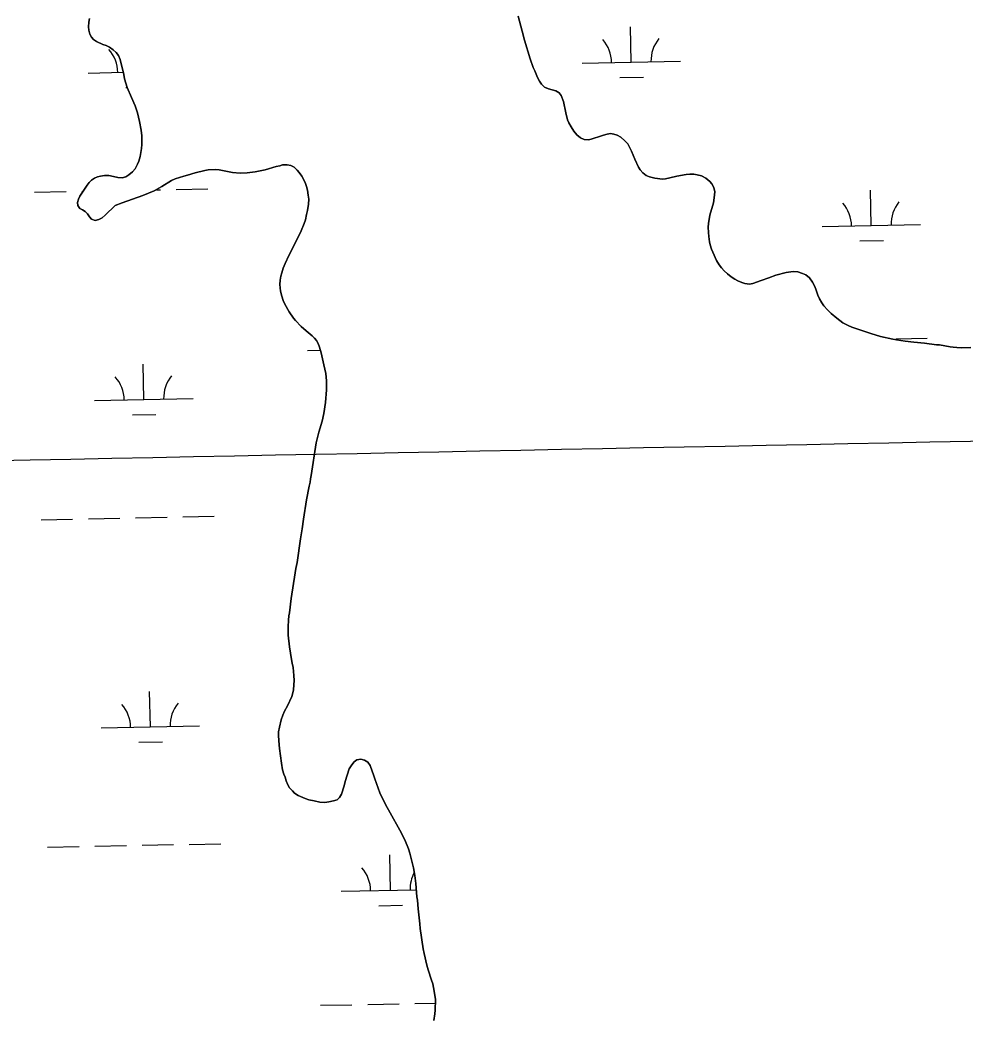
# Model space of a CAD drawing. Extents: x 3989314 to 4027622, y 243956 to 270014.
# Drawn here: x 4006242 to 4007202, y 255141 to 256153 of the extents above; entities that cross this region are included whole.
import ezdxf

# ---------------------------------------------------------------- set-up
doc = ezdxf.new("R2010")
doc.units = 0
for name, color, linetype in [('V-GRID-MAJR', 7, 'Continuous'), ('V-RIVR-EDGE', 7, 'Continuous'), ('V-WETL-SWMP', 7, 'Continuous')]:
    doc.layers.add(name, color=color, linetype=linetype)

msp = doc.modelspace()

# ---------------------------------------------------------------- linework, layer by layer
at = {"layer": 'V-GRID-MAJR'}
msp.add_spline([(3993497.6, 255455.7), (3998815.3, 255559.8), (4004133, 255664.6), (4009450.7, 255770.2), (4014768.4, 255876.5), (4020086, 255983.7), (4025403.7, 256091.6)], degree=3, dxfattribs=at)
at = {"layer": 'V-RIVR-EDGE'}
for points in [[(4006361.1, 256006.9), (4006362.2, 256010), (4006363.7, 256014.6), (4006365.1, 256023), (4006365.5, 256026.8), (4006365.5, 256032.1), (4006365.2, 256035.8), (4006364.6, 256041.3), (4006363, 256050.3), (4006360.8, 256059.1), (4006358.5, 256066.1), (4006355, 256074.8), (4006350.6, 256084.8), (4006347.9, 256093.6), (4006347, 256097.9), (4006343.2, 256113.3), (4006341.6, 256117.3), (4006339.3, 256120.2), (4006336.2, 256123.2), (4006332.4, 256125.7), (4006329.2, 256127.5), (4006325.7, 256128.6), (4006319.2, 256131.5), (4006316.3, 256133.6), (4006314.1, 256135.8), (4006312.4, 256139.1), (4006311.4, 256143), (4006311.1, 256146.3), (4006311.4, 256151), (4006312.1, 256154.8)], [(4006747.7, 256157.2), (4006751.8, 256141.9), (4006754, 256133), (4006759.9, 256113.8), (4006762.8, 256105.2), (4006764.6, 256101.7), (4006767.4, 256094.8), (4006769.2, 256091.2), (4006771.3, 256088.1), (4006774.4, 256085.1), (4006778.4, 256083.4), (4006786, 256081.5), (4006789.4, 256079.3), (4006791.3, 256076.8), (4006793.7, 256070.5), (4006796, 256058.9), (4006797.9, 256052), (4006799.1, 256048.8), (4006801.5, 256044.7), (4006804.3, 256040.6), (4006807.4, 256036.8), (4006811, 256033.7), (4006814.9, 256032.1), (4006819.5, 256031.7), (4006822.9, 256032.5), (4006831.2, 256035.5), (4006834.3, 256036.4), (4006838, 256037.4), (4006841.5, 256037.9), (4006844.9, 256037.3), (4006848.1, 256036.3), (4006852.1, 256034.2), (4006856, 256030.7), (4006859.1, 256027.5), (4006862.7, 256020.1), (4006866.2, 256011.9), (4006870.1, 256003.9), (4006871.8, 256001), (4006874.4, 255998.1), (4006877.7, 255995.3), (4006881.1, 255993.9), (4006886.4, 255992.6), (4006894.3, 255991.6), (4006897.4, 255992), (4006901.7, 255992.9), (4006908.9, 255994.8), (4006918.4, 255996.5), (4006922.1, 255996.9), (4006926.1, 255996.7), (4006929.5, 255996.2), (4006933.8, 255995), (4006938.4, 255992.8), (4006942.4, 255989.3), (4006944.4, 255987), (4006946.6, 255983.1), (4006947.5, 255978.9), (4006946.8, 255972.8), (4006946.1, 255967.6), (4006942.3, 255955)], [(4006548.4, 255745.7), (4006550.1, 255753.6), (4006551.9, 255764.7), (4006553, 255777.8), (4006552.8, 255787), (4006552.2, 255794.3), (4006550.4, 255803.1), (4006549.5, 255806.1), (4006547.7, 255815.2), (4006546, 255821.1), (4006544.6, 255824.8), (4006542.8, 255827.7), (4006540.6, 255830.3), (4006538.4, 255832.5), (4006532.3, 255837.5), (4006527.1, 255842), (4006521.6, 255848.1), (4006519.6, 255850.5), (4006515.2, 255856.9), (4006510.6, 255864.8), (4006509, 255868.4), (4006507.5, 255872.9), (4006506.3, 255877.9), (4006505.5, 255884.8), (4006505.9, 255889.2), (4006506.6, 255893.3), (4006507.5, 255896.7), (4006509.1, 255901.4), (4006510.9, 255905.9), (4006514.6, 255914.2), (4006523.4, 255931.3), (4006527.2, 255939.2), (4006530.3, 255946.7), (4006531.5, 255950.4), (4006532.8, 255955.7), (4006533.7, 255960), (4006534.7, 255966.2), (4006535, 255971.4), (4006534.5, 255975.5), (4006533.6, 255980.6), (4006532.7, 255984.1), (4006531.2, 255988.4), (4006527.8, 255994.6), (4006525.2, 255998.3), (4006523.1, 256000.9), (4006520, 256003.8), (4006516.6, 256005.5), (4006513, 256006.4), (4006508.3, 256006.1), (4006505.4, 256005.3), (4006501.7, 256004.7), (4006490.5, 256001.3), (4006487.4, 256000.6), (4006480.4, 255999.1), (4006472.2, 255998), (4006465.4, 255997.9), (4006457.5, 255998.6), (4006443.8, 256001.1), (4006440.1, 256001.4), (4006432.6, 256001), (4006429.3, 256000.5), (4006419.6, 255998), (4006411.9, 255995.7), (4006407.9, 255994.8), (4006399.2, 255992.1), (4006395.5, 255990.4), (4006385.8, 255984.1), (4006378, 255979.7), (4006366.4, 255975), (4006345.3, 255967.8), (4006338.4, 255964.8), (4006328.2, 255955.1), (4006325, 255952.4), (4006321.7, 255950.8), (4006317.9, 255949.8), (4006314.3, 255951.1), (4006312.2, 255953.4), (4006310.2, 255956.3), (4006307.7, 255959), (4006305.1, 255960.7), (4006302.3, 255961.9), (4006300.3, 255965), (4006300.1, 255968.1), (4006301, 255971.2), (4006302.5, 255974.4), (4006309.8, 255985.5), (4006311.9, 255988.3), (4006314.2, 255990.6), (4006317.2, 255992.8), (4006320.2, 255994.1), (4006323.5, 255994.8), (4006327.3, 255995.5), (4006331.9, 255995.4), (4006336.5, 255994.4), (4006340.9, 255993.3), (4006345.4, 255993.1), (4006349.2, 255994.2), (4006352.1, 255996.1), (4006355.8, 255999.1), (4006358.6, 256002.2), (4006361.1, 256006.9)], [(4006942.3, 255955), (4006941, 255946.6), (4006940.7, 255943), (4006941, 255937.4), (4006941.4, 255933.4), (4006942.1, 255928.1), (4006942.8, 255925.1), (4006944.2, 255920.5), (4006945.4, 255917.4), (4006949.3, 255909.2), (4006952, 255904.7), (4006954.2, 255901.7), (4006957.1, 255898.6), (4006960.5, 255895.4), (4006964.1, 255892.5), (4006967.7, 255890.2), (4006970.9, 255888.5), (4006975, 255886.7), (4006978, 255885.8), (4006982.6, 255885), (4006986.1, 255885.8), (4006994.4, 255888.6), (4007002.2, 255891.6), (4007009.6, 255894.2), (4007019.8, 255897), (4007027, 255897.8), (4007031.7, 255897.4), (4007036.6, 255896), (4007039.8, 255894.5), (4007043.5, 255891.4), (4007046.7, 255887), (4007049, 255882.8), (4007050.6, 255879), (4007052.1, 255873.9), (4007053.7, 255870.2), (4007056.1, 255865.9), (4007058.1, 255862.9), (4007061.8, 255858.8), (4007065.6, 255855.2), (4007071.4, 255850.5), (4007077.7, 255845.8), (4007082.9, 255843), (4007086.7, 255841.4), (4007106.1, 255835), (4007115.8, 255831.8), (4007128.4, 255829.1), (4007132.2, 255828.5), (4007140.9, 255827.2), (4007149.7, 255826.1), (4007160.4, 255825.2), (4007172.7, 255823.5), (4007175.8, 255823.3), (4007186.7, 255821.4), (4007189.7, 255821), (4007193.5, 255820.8), (4007198.2, 255820.5), (4007207.5, 255820.8)], [(4006661.9, 255137), (4006662.9, 255143.8), (4006663.4, 255147.6), (4006663.6, 255158.5), (4006662.3, 255167), (4006661, 255174.2), (4006659.8, 255178.1), (4006656.2, 255188.6), (4006654.9, 255193.3), (4006653.8, 255197.7), (4006653.3, 255200.8), (4006652.2, 255205.1), (4006651.3, 255209.8), (4006648.1, 255230.7), (4006647.7, 255235.3), (4006646, 255250.4), (4006645.4, 255259.4), (4006644.9, 255262.7), (4006643.6, 255276.1), (4006642.6, 255284.4), (4006641.3, 255292.2), (4006637.5, 255306.9), (4006636.1, 255311.6), (4006632.6, 255320.6), (4006627.6, 255330.5), (4006617.5, 255348), (4006613, 255356.4), (4006607.3, 255368.2), (4006602, 255382.7), (4006601.1, 255385.6), (4006597.2, 255396), (4006594.8, 255399.4), (4006591.5, 255401.6), (4006587.9, 255402.6), (4006583.9, 255402), (4006581.2, 255400), (4006578.6, 255396.9), (4006575.9, 255392.6), (4006572, 255379.8), (4006570.9, 255375.3), (4006568.2, 255367), (4006566.1, 255363.5), (4006563.7, 255361.3), (4006560.1, 255360.2), (4006555.4, 255359.1), (4006551.4, 255358.6), (4006546.3, 255359), (4006540.3, 255360.1), (4006535, 255361.4), (4006531.2, 255362.5), (4006524.1, 255365.5), (4006520.6, 255368), (4006518.3, 255370.3), (4006515.5, 255373.4), (4006513.7, 255376.4), (4006512.1, 255380.5), (4006510.9, 255384.3), (4006509.7, 255387.3), (4006508.4, 255391.8), (4006507.1, 255398.6), (4006505.2, 255413.4), (4006504.6, 255421), (4006504.3, 255426.9), (4006504.3, 255430.2), (4006505.1, 255435), (4006506.9, 255442.5), (4006508.6, 255447.1), (4006510.4, 255451.2), (4006513.4, 255456.7), (4006517.6, 255466.3), (4006518.8, 255470), (4006519.4, 255473.1), (4006519.9, 255478.2), (4006520, 255482.6), (4006519.8, 255487.5), (4006519, 255495.7), (4006518.2, 255500.1), (4006517.3, 255503.7), (4006515.3, 255516.5), (4006514.1, 255528.4), (4006514, 255536.8), (4006514.2, 255543.8), (4006514.6, 255548.1), (4006515.3, 255551.1), (4006517.2, 255565.9), (4006521.1, 255591.7), (4006521.7, 255596.1), (4006523.1, 255602.3), (4006526.6, 255626.4), (4006528.4, 255636.6), (4006529.7, 255646.3), (4006532.8, 255666), (4006535.2, 255679.7), (4006536.2, 255683.8), (4006536.6, 255687.2), (4006537.5, 255690.8), (4006542.6, 255723.7), (4006545.3, 255734.8), (4006548.4, 255745.7)]]:
    msp.add_lwpolyline(points, dxfattribs=at)
at = {"layer": 'V-WETL-SWMP'}
for p, q in [((4006862.6, 256110.5), (4006861.9, 256146.5)), ((4006812.6, 256109.5), (4006912.6, 256111.5)), ((4006310.8, 256099.5), (4006346.4, 256100.3)), ((4006850.9, 256094.9), (4006874.9, 256095.4)), ((4006349.1, 256084.9), (4006350.6, 256084.9)), ((4006256.4, 255978.4), (4006288.4, 255979)), ((4006304.4, 255979.3), (4006305.8, 255979.4)), ((4006380.1, 255980.8), (4006384.3, 255980.9)), ((4006400.3, 255981.2), (4006432.3, 255981.9)), ((4007106.4, 255944.6), (4007105.7, 255980.5)), ((4007056.4, 255943.6), (4007156.4, 255945.6)), ((4007094.7, 255928.9), (4007118.7, 255929.4)), ((4007131.3, 255829.6), (4007163.3, 255830.2)), ((4006533.5, 255817.7), (4006546.9, 255818)), ((4006367.4, 255767.9), (4006366.7, 255803.9)), ((4006317.4, 255766.9), (4006417.4, 255768.9)), ((4006355.7, 255752.3), (4006379.7, 255752.7)), ((4006359, 255647.7), (4006391, 255648.3)), ((4006407, 255648.6), (4006439, 255649.3)), ((4006263, 255645.8), (4006295, 255646.4)), ((4006311, 255646.7), (4006343, 255647.4)), ((4006374.1, 255435.3), (4006373.3, 255471.3)), ((4006324.1, 255434.3), (4006424, 255436.3)), ((4006362.4, 255419.7), (4006386.4, 255420.1)), ((4006269.6, 255313.1), (4006301.6, 255313.8)), ((4006317.6, 255314.1), (4006349.6, 255314.7)), ((4006365.6, 255315.1), (4006397.6, 255315.7)), ((4006413.6, 255316), (4006445.6, 255316.7)), ((4006617.9, 255269.3), (4006617.2, 255305.3)), ((4006567.9, 255268.3), (4006644.2, 255269.9)), ((4006606.2, 255253.7), (4006630.2, 255254.1)), ((4006546.8, 255152.5), (4006578.8, 255153.1)), ((4006594.8, 255153.4), (4006626.8, 255154.1)), ((4006642.8, 255154.4), (4006663.5, 255154.8))]:
    msp.add_line(p, q, dxfattribs=at)
for points in [[(4006312.1, 256154.8), (4006311.4, 256151), (4006311.1, 256146.3), (4006311.4, 256143), (4006312.4, 256139.1), (4006314.1, 256135.8), (4006316.3, 256133.6), (4006319.2, 256131.5), (4006325.7, 256128.6), (4006329.2, 256127.5), (4006332.4, 256125.7), (4006336.2, 256123.2), (4006339.3, 256120.2), (4006341.6, 256117.3), (4006343.2, 256113.3), (4006347, 256097.9), (4006347.9, 256093.6), (4006350.6, 256084.8), (4006355, 256074.8), (4006358.5, 256066.1), (4006360.8, 256059.1), (4006363, 256050.3), (4006364.6, 256041.3), (4006365.2, 256035.8), (4006365.5, 256032.1), (4006365.5, 256026.8), (4006365.1, 256023), (4006363.7, 256014.6), (4006362.2, 256010), (4006361.1, 256006.9), (4006358.6, 256002.2), (4006355.8, 255999.1), (4006352.1, 255996.1), (4006349.2, 255994.2), (4006345.4, 255993.1), (4006340.9, 255993.3), (4006336.5, 255994.4), (4006331.9, 255995.4), (4006327.3, 255995.5), (4006323.5, 255994.8), (4006320.2, 255994.1), (4006317.2, 255992.8), (4006314.2, 255990.6), (4006311.9, 255988.3), (4006309.8, 255985.5), (4006302.5, 255974.4), (4006301, 255971.2), (4006300.1, 255968.1), (4006300.3, 255965), (4006302.3, 255961.9), (4006305.1, 255960.7), (4006307.7, 255959), (4006310.2, 255956.3), (4006312.2, 255953.4), (4006314.3, 255951.1), (4006317.9, 255949.8), (4006321.7, 255950.8), (4006325, 255952.4), (4006328.2, 255955.1), (4006338.4, 255964.8), (4006345.2, 255967.8), (4006366.4, 255975), (4006378, 255979.7), (4006385.8, 255984.1), (4006395.5, 255990.4), (4006399.2, 255992.1), (4006407.9, 255994.8), (4006411.9, 255995.7), (4006419.6, 255998), (4006429.3, 256000.5), (4006432.6, 256001), (4006440.1, 256001.4), (4006443.8, 256001.1), (4006457.5, 255998.6), (4006465.4, 255997.9), (4006472.2, 255998), (4006480.4, 255999.1), (4006487.4, 256000.6), (4006490.5, 256001.3), (4006501.7, 256004.7), (4006505.4, 256005.3), (4006508.4, 256006.1)], [(4006767.4, 256094.8), (4006764.6, 256101.7), (4006762.8, 256105.2), (4006759.9, 256113.8), (4006754, 256133), (4006751.8, 256141.9), (4006747.7, 256157.2)], [(4007149.7, 255826.1), (4007140.9, 255827.2), (4007132.2, 255828.5), (4007128.4, 255829.1), (4007115.8, 255831.8), (4007106.1, 255835), (4007086.7, 255841.4), (4007082.9, 255843), (4007077.7, 255845.8), (4007071.4, 255850.5), (4007065.6, 255855.2), (4007061.8, 255858.8), (4007058.1, 255862.9), (4007056.1, 255865.9), (4007053.7, 255870.2), (4007052.1, 255873.9), (4007050.6, 255879), (4007049, 255882.8), (4007046.7, 255887), (4007043.5, 255891.4), (4007039.8, 255894.5), (4007036.6, 255896), (4007031.7, 255897.4), (4007027, 255897.8), (4007019.8, 255897), (4007009.6, 255894.2), (4007002.2, 255891.6), (4006994.4, 255888.6), (4006986.1, 255885.8), (4006982.6, 255885), (4006978, 255885.8), (4006975, 255886.7), (4006970.9, 255888.5), (4006967.7, 255890.2), (4006964.1, 255892.5), (4006960.5, 255895.4), (4006957.1, 255898.6), (4006954.2, 255901.7), (4006952, 255904.7), (4006949.3, 255909.2), (4006945.4, 255917.4), (4006944.2, 255920.5), (4006942.8, 255925.1), (4006942.1, 255928.1), (4006941.4, 255933.4), (4006941, 255937.4), (4006940.7, 255943), (4006941, 255946.6), (4006942.3, 255955), (4006946.1, 255967.6), (4006946.8, 255972.8), (4006947.5, 255978.9), (4006946.6, 255983.1), (4006944.4, 255987), (4006942.5, 255989.3), (4006938.4, 255992.8), (4006933.8, 255995), (4006929.5, 255996.2), (4006926.1, 255996.7), (4006922.1, 255996.9), (4006918.4, 255996.5), (4006908.9, 255994.8), (4006901.7, 255992.9), (4006897.4, 255992), (4006894.3, 255991.6), (4006886.4, 255992.6), (4006881.1, 255993.9), (4006877.7, 255995.3), (4006874.4, 255998.1), (4006871.8, 256001), (4006870.1, 256003.9), (4006866.2, 256011.9), (4006862.7, 256020.1), (4006859.1, 256027.5), (4006856, 256030.7), (4006852.1, 256034.2), (4006848.1, 256036.3), (4006844.9, 256037.3), (4006841.5, 256037.9), (4006838, 256037.4), (4006834.3, 256036.4), (4006831.2, 256035.5), (4006822.9, 256032.5), (4006819.5, 256031.7), (4006814.9, 256032.1), (4006811, 256033.7), (4006807.4, 256036.8), (4006804.3, 256040.6), (4006801.5, 256044.7), (4006799.1, 256048.8), (4006797.9, 256052), (4006796, 256058.9), (4006793.7, 256070.5), (4006791.3, 256076.8), (4006789.4, 256079.3), (4006786, 256081.5), (4006778.4, 256083.4), (4006774.4, 256085.1), (4006771.3, 256088.1), (4006769.2, 256091.2), (4006767.4, 256094.8)], [(4006508.4, 256006.1), (4006513, 256006.4), (4006516.6, 256005.5), (4006520, 256003.8), (4006523.1, 256000.9), (4006525.2, 255998.3), (4006527.8, 255994.6), (4006531.2, 255988.4), (4006532.7, 255984.1), (4006533.6, 255980.6), (4006534.5, 255975.5), (4006535, 255971.4), (4006534.7, 255966.2), (4006533.7, 255960), (4006532.8, 255955.7), (4006531.5, 255950.4), (4006530.3, 255946.7), (4006527.2, 255939.2), (4006523.4, 255931.3), (4006514.6, 255914.2), (4006510.9, 255905.9), (4006509.1, 255901.4), (4006507.5, 255896.7), (4006506.6, 255893.3), (4006505.9, 255889.2), (4006505.5, 255884.8), (4006506.3, 255877.9), (4006507.5, 255872.9), (4006509, 255868.4), (4006510.6, 255864.8), (4006515.2, 255856.9), (4006519.6, 255850.5), (4006521.6, 255848.1), (4006527.1, 255842), (4006532.3, 255837.5), (4006538.4, 255832.5), (4006540.6, 255830.3), (4006542.8, 255827.7), (4006544.6, 255824.8), (4006546, 255821.1), (4006547.7, 255815.2), (4006549.5, 255806.1), (4006550.4, 255803.1), (4006552.2, 255794.3), (4006552.8, 255787), (4006553, 255777.8), (4006551.9, 255764.7), (4006550.1, 255753.6), (4006548.4, 255745.7), (4006545.3, 255734.8), (4006542.6, 255723.7), (4006537.5, 255690.8), (4006536.6, 255687.2), (4006536.2, 255683.8), (4006535.2, 255679.7), (4006532.8, 255666), (4006529.7, 255646.3), (4006528.4, 255636.6), (4006526.6, 255626.4), (4006523.1, 255602.3), (4006521.7, 255596.1), (4006521.1, 255591.7), (4006517.2, 255565.9), (4006515.3, 255551.1), (4006514.6, 255548.1), (4006514.2, 255543.8), (4006514, 255536.8), (4006514.1, 255528.4), (4006515.3, 255516.5), (4006517.3, 255503.7), (4006518.2, 255500.1), (4006519, 255495.7), (4006519.8, 255487.5), (4006520, 255482.6), (4006519.9, 255478.2), (4006519.4, 255473.1), (4006518.8, 255470), (4006517.6, 255466.3), (4006513.4, 255456.7), (4006510.4, 255451.2), (4006508.6, 255447.1), (4006506.9, 255442.5), (4006505.1, 255435), (4006504.3, 255430.2), (4006504.3, 255426.9), (4006504.6, 255421), (4006505.2, 255413.4), (4006507.1, 255398.6), (4006508.4, 255391.8), (4006509.7, 255387.3), (4006510.9, 255384.3), (4006512.1, 255380.5), (4006513.7, 255376.4), (4006515.5, 255373.4), (4006518.3, 255370.3), (4006520.6, 255368), (4006524.1, 255365.5), (4006531.2, 255362.5), (4006535, 255361.4), (4006540.3, 255360.1), (4006546.3, 255359)], [(4007207.5, 255820.8), (4007198.2, 255820.5), (4007193.5, 255820.8), (4007189.7, 255821), (4007186.7, 255821.4), (4007175.8, 255823.3), (4007172.7, 255823.5), (4007160.4, 255825.2), (4007149.7, 255826.1)], [(4006546.3, 255359), (4006551.4, 255358.6), (4006555.4, 255359.1), (4006560.1, 255360.2), (4006563.7, 255361.3), (4006566.1, 255363.5), (4006568.2, 255367), (4006570.9, 255375.3), (4006572, 255379.8), (4006575.9, 255392.6), (4006578.6, 255396.9), (4006581.2, 255400), (4006583.9, 255402), (4006587.9, 255402.6), (4006591.5, 255401.6), (4006594.8, 255399.4), (4006597.2, 255396), (4006601.1, 255385.6), (4006602, 255382.7), (4006607.3, 255368.2), (4006613, 255356.4), (4006617.5, 255348), (4006627.6, 255330.5), (4006632.6, 255320.6), (4006636.1, 255311.6), (4006637.5, 255306.9), (4006641.3, 255292.2), (4006642.6, 255284.4), (4006643.6, 255276.1), (4006644.9, 255262.7), (4006645.4, 255259.4), (4006646, 255250.4), (4006647.7, 255235.3), (4006648.1, 255230.7), (4006651.3, 255209.8), (4006652.2, 255205.1), (4006653.3, 255200.8), (4006653.8, 255197.7), (4006654.9, 255193.3), (4006656.2, 255188.6), (4006659.8, 255178.1), (4006661, 255174.2), (4006662.3, 255167), (4006663.6, 255158.5), (4006663.4, 255147.6), (4006662.9, 255143.8), (4006661.9, 255137)]]:
    msp.add_lwpolyline(points, dxfattribs=at)
for centre, start, end in [((4006917.8, 256112.1), 140.3699, 181.9135), ((4006807.4, 256109.9), 0.3699, 41.9135), ((4006305.6, 256099.9), 0.3699, 41.9135), ((4007051.2, 255943.9), 0.3699, 41.9135), ((4007161.7, 255946.1), 140.3699, 181.9135), ((4006312.2, 255767.3), 0.3699, 41.9135), ((4006422.7, 255769.5), 140.3699, 181.9135), ((4006318.8, 255434.7), 0.3699, 41.9135), ((4006429.3, 255436.9), 140.3699, 181.9135), ((4006562.6, 255268.7), 0.3699, 41.9135), ((4006673.1, 255270.9), 151.7867, 181.9135)]:
    msp.add_arc(centre, 35.2, start, end, dxfattribs=at)

doc.saveas('drawing.dxf')
